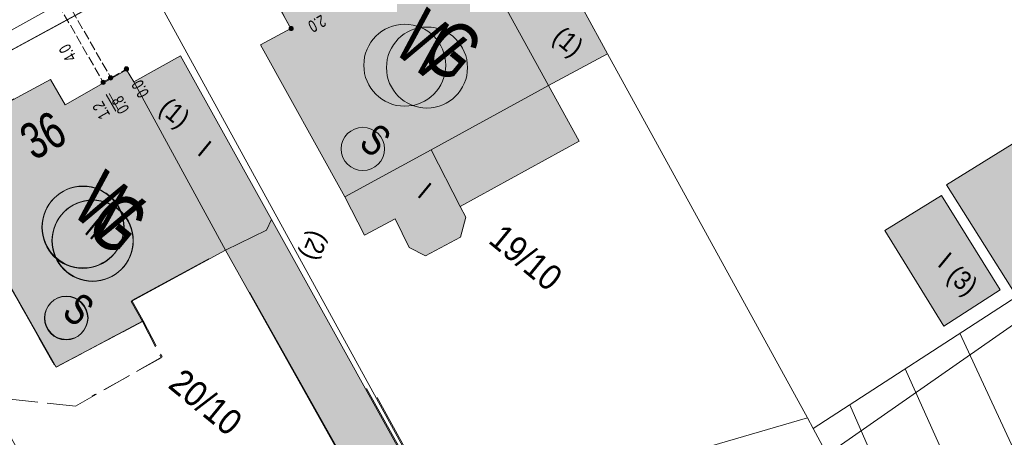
# Model space of a CAD drawing. Header units: metres. Extents: x -740 to 758, y -633 to 854.
# Tile 677 of 1056: x 199 to 242, y -199 to -181. Entities that reach past the tile are written whole.
import ezdxf

# ---------------------------------------------------------------- set-up
doc = ezdxf.new("R2010")
doc.units = ezdxf.units.M
doc.header["$MEASUREMENT"] = 0
doc.linetypes.add('1248_416', pattern=[1.664, 1.248, -0.416])
doc.linetypes.add('416_125', pattern=[0.5408, 0.416, -0.1248])
for name, color, linetype in [('Gas.LOVION', 7, 'Continuous'), ('Grundkarte.LOVION', 7, 'Continuous'), ('Grundkarte_Text.LOVION', 7, 'Continuous'), ('Strom.LOVION', 7, 'Continuous'), ('StromBemass.LOVION', 7, 'Continuous'), ('Wasser.LOVION', 7, 'Continuous')]:
    doc.layers.add(name, color=color, linetype=linetype)
doc.styles.add('ERSTELLTER_STIL_1', font='arial.ttf')

msp = doc.modelspace()

# ---------------------------------------------------------------- hatches: boundary and pattern name
at = {"layer": 'Grundkarte.LOVION', "linetype": 'Continuous', "lineweight": 18}
for color, points in [(9, [(210.543, -181.332), (209.195, -182.055), (212.926, -188.783), (213.801, -190.471), (215.149, -189.748), (215.775, -191.017), (216.491, -191.39), (218.036, -190.56), (218.275, -189.679), (218.021, -189.201), (223.296, -186.321), (221.932, -183.854), (218.804, -178.16), (217.256, -175.326), (213.112, -177.682), (212.161, -177.331), (210.702, -178.124), (210.448, -179.154), (209.572, -179.565)]), (254, [(218.804, -178.16), (221.932, -183.854), (224.543, -182.446), (221.409, -176.693)]), (254, [(239.534, -188.251), (242.646, -193.178), (252.597, -187.033), (252.343, -186.555), (252.029, -186.674), (249.177, -182.283)]), (254, [(203.592, -183.696), (207.658, -191.131), (209.463, -190.245), (209.684, -189.78), (205.667, -182.547)]), (9, [(203.274, -183.166), (200.557, -184.702), (199.916, -183.583), (197.305, -184.991), (197.855, -186.089), (195.192, -187.562), (196.944, -190.671), (200.087, -196.216), (200.183, -196.295), (203.978, -194.298), (203.477, -193.402), (207.658, -191.131), (203.592, -183.696)]), (9, [(206.908, -191.52), (198.295, -184.441), (197.313, -184.981), (197.89, -186.047), (195.226, -187.52), (196.952, -190.661), (200.165, -196.317), (204.013, -194.256), (203.511, -193.36)]), (254, [(236.804, -190.261), (239.406, -194.5), (241.909, -192.895), (239.313, -188.716)]), (9, [(217.179, -203.264), (209.684, -189.78), (209.463, -190.245), (207.658, -191.131), (214.825, -203.967), (215.484, -203.755)]), (9, [(217.214, -203.222), (213.882, -197.252), (208.707, -192.999), (214.859, -203.925), (215.492, -203.745)])]:
    msp.add_hatch(color=color, dxfattribs=at).paths.add_polyline_path(points)
at = {"layer": 'StromBemass.LOVION', "linetype": 'Continuous', "lineweight": 13}
for points in [[(210.628, -181.392), (210.635, -181.382), (210.641, -181.372), (210.645, -181.361), (210.648, -181.35), (210.649, -181.338), (210.649, -181.326), (210.648, -181.315), (210.645, -181.303), (210.64, -181.292), (210.635, -181.282), (210.628, -181.273), (210.62, -181.264), (210.611, -181.257), (210.601, -181.25), (210.59, -181.245), (210.579, -181.242), (210.567, -181.24), (210.556, -181.239), (210.544, -181.24), (210.532, -181.242), (210.521, -181.246), (210.511, -181.251), (210.501, -181.257), (210.492, -181.264), (210.484, -181.273), (210.477, -181.283), (210.471, -181.293), (210.467, -181.304), (210.464, -181.315), (210.462, -181.327), (210.462, -181.339), (210.464, -181.35), (210.467, -181.362), (210.471, -181.373), (210.477, -181.383), (210.484, -181.392), (210.492, -181.401), (210.501, -181.408), (210.511, -181.415), (210.522, -181.42), (210.533, -181.423), (210.544, -181.425), (210.556, -181.426), (210.568, -181.425), (210.579, -181.423), (210.591, -181.419), (210.601, -181.414), (210.611, -181.408), (210.62, -181.401)], [(203.344, -183.18), (203.35, -183.17), (203.356, -183.16), (203.36, -183.149), (203.363, -183.138), (203.365, -183.126), (203.365, -183.114), (203.363, -183.103), (203.36, -183.091), (203.356, -183.08), (203.35, -183.07), (203.343, -183.061), (203.335, -183.052), (203.326, -183.045), (203.316, -183.038), (203.306, -183.033), (203.294, -183.03), (203.283, -183.028), (203.271, -183.027), (203.259, -183.028), (203.248, -183.03), (203.237, -183.034), (203.226, -183.039), (203.216, -183.045), (203.207, -183.052), (203.199, -183.061), (203.192, -183.071), (203.187, -183.081), (203.183, -183.092), (203.18, -183.103), (203.178, -183.115), (203.178, -183.126), (203.18, -183.138), (203.183, -183.149), (203.187, -183.16), (203.193, -183.171), (203.2, -183.18), (203.208, -183.189), (203.217, -183.196), (203.227, -183.202), (203.237, -183.207), (203.249, -183.211), (203.26, -183.213), (203.272, -183.214), (203.283, -183.213), (203.295, -183.211), (203.306, -183.207), (203.317, -183.202), (203.327, -183.196), (203.336, -183.188)], [(202.315, -183.773), (202.322, -183.763), (202.327, -183.753), (202.332, -183.742), (202.334, -183.73), (202.336, -183.718), (202.336, -183.707), (202.334, -183.695), (202.331, -183.683), (202.327, -183.672), (202.321, -183.662), (202.314, -183.652), (202.306, -183.644), (202.297, -183.636), (202.287, -183.63), (202.276, -183.625), (202.265, -183.621), (202.253, -183.619), (202.241, -183.618), (202.229, -183.619), (202.218, -183.621), (202.207, -183.625), (202.196, -183.63), (202.186, -183.637), (202.177, -183.644), (202.169, -183.653), (202.162, -183.662), (202.156, -183.673), (202.152, -183.684), (202.149, -183.695), (202.147, -183.707), (202.147, -183.719), (202.149, -183.731), (202.152, -183.742), (202.156, -183.753), (202.162, -183.764), (202.169, -183.773), (202.177, -183.782), (202.186, -183.789), (202.196, -183.796), (202.207, -183.801), (202.218, -183.804), (202.23, -183.807), (202.242, -183.807), (202.254, -183.806), (202.265, -183.804), (202.277, -183.801), (202.287, -183.795), (202.297, -183.789), (202.306, -183.781)], [(202.318, -183.774), (202.324, -183.765), (202.33, -183.754), (202.334, -183.744), (202.337, -183.732), (202.338, -183.721), (202.338, -183.709), (202.337, -183.698), (202.334, -183.687), (202.33, -183.676), (202.324, -183.666), (202.317, -183.656), (202.309, -183.648), (202.3, -183.641), (202.291, -183.634), (202.28, -183.63), (202.269, -183.626), (202.258, -183.624), (202.246, -183.623), (202.235, -183.624), (202.223, -183.626), (202.212, -183.63), (202.202, -183.635), (202.192, -183.641), (202.183, -183.648), (202.175, -183.657), (202.168, -183.666), (202.163, -183.676), (202.159, -183.687), (202.156, -183.698), (202.154, -183.71), (202.154, -183.721), (202.156, -183.733), (202.159, -183.744), (202.163, -183.755), (202.169, -183.765), (202.176, -183.774), (202.184, -183.783), (202.192, -183.79), (202.202, -183.796), (202.213, -183.801), (202.224, -183.805), (202.235, -183.807), (202.247, -183.808), (202.258, -183.807), (202.27, -183.805), (202.281, -183.801), (202.291, -183.796), (202.301, -183.79), (202.31, -183.782)], [(202.644, -183.577), (202.651, -183.568), (202.657, -183.557), (202.661, -183.546), (202.664, -183.534), (202.666, -183.522), (202.666, -183.51), (202.664, -183.498), (202.661, -183.487), (202.657, -183.475), (202.651, -183.465), (202.644, -183.455), (202.636, -183.446), (202.626, -183.439), (202.616, -183.432), (202.605, -183.427), (202.594, -183.424), (202.582, -183.421), (202.57, -183.421), (202.558, -183.421), (202.546, -183.424), (202.535, -183.427), (202.524, -183.433), (202.513, -183.439), (202.504, -183.447), (202.496, -183.456), (202.489, -183.465), (202.483, -183.476), (202.479, -183.487), (202.476, -183.499), (202.474, -183.511), (202.474, -183.523), (202.476, -183.535), (202.479, -183.546), (202.483, -183.558), (202.489, -183.568), (202.496, -183.578), (202.505, -183.587), (202.514, -183.594), (202.524, -183.601), (202.535, -183.606), (202.547, -183.609), (202.558, -183.612), (202.57, -183.612), (202.582, -183.612), (202.594, -183.609), (202.606, -183.606), (202.617, -183.6), (202.627, -183.594), (202.636, -183.586)]]:
    msp.add_hatch(color=7, dxfattribs=at).paths.add_polyline_path(points)

# ---------------------------------------------------------------- linework, layer by layer
at = {"layer": 'Gas.LOVION', "color": 5, "linetype": 'Continuous', "lineweight": 18}
for centre, radius in [((216.561, -183.061), 1.792), ((201.772, -190.724), 1.793), ((201.782, -190.712), 1.793)]:
    msp.add_circle(centre, radius, dxfattribs=at)
at = {"layer": 'Grundkarte.LOVION', "color": 8, "linetype": 'Continuous', "lineweight": 18}
for points in [[(371.82, -68.177), (363.084, -74.351), (340.13, -90.487), (331.171, -96.801), (319.747, -104.804), (307.942, -113.141), (295.468, -121.897), (283.414, -130.405), (271.301, -138.919), (262.729, -144.959), (254.099, -151.005), (251.473, -152.562), (241.203, -158.768), (218.395, -171.254), (204.114, -179.064), (190.895, -186.238), (189.096, -187.182)], [(371.539, -86.47), (371.329, -86.136), (365.934, -78.417), (363.084, -74.351), (371.82, -68.177), (363.084, -74.351), (340.13, -90.487), (331.171, -96.801), (319.747, -104.804), (307.942, -113.141), (295.468, -121.897), (283.414, -130.405), (271.301, -138.919), (262.729, -144.959), (254.099, -151.005), (251.473, -152.562), (241.203, -158.768), (218.395, -171.254), (204.114, -179.064), (190.895, -186.238), (189.096, -187.182)], [(216.606, -209.792), (219.976, -207.985), (234.256, -200.175), (258.383, -183.334), (271.363, -175.533), (271.501, -175.431), (279.935, -169.493), (288.539, -163.48), (300.62, -154.939), (312.707, -146.457), (325.18, -137.701), (335.247, -130.628)], [(189.096, -187.182), (190.895, -186.238), (193.338, -190.669), (190.895, -186.238), (204.114, -179.064), (219.976, -207.985), (216.606, -209.792)], [(201.503, -180.472), (190.895, -186.238)], [(224.134, -205.678), (220.011, -207.943), (214.364, -197.648), (220.011, -207.943), (206.855, -215.17), (197.159, -197.616), (197.008, -197.276), (194.171, -192.145), (190.903, -186.228), (196.655, -183.094)], [(200.087, -196.216), (196.944, -190.671), (195.192, -187.562), (197.855, -186.089), (197.305, -184.991), (199.916, -183.583), (200.557, -184.702), (203.274, -183.166), (203.592, -183.696), (207.658, -191.131), (203.477, -193.402), (203.978, -194.298), (200.183, -196.295)], [(206.908, -191.52), (203.511, -193.36), (204.013, -194.256), (200.165, -196.317), (196.952, -190.661), (195.226, -187.52), (197.89, -186.047), (197.313, -184.981), (198.295, -184.441)], [(213.882, -197.252), (217.214, -203.222), (215.492, -203.745), (214.859, -203.925), (208.707, -192.999)]]:
    msp.add_lwpolyline(points, dxfattribs=at)
at = {"layer": 'Grundkarte.LOVION', "color": 253, "linetype": 'Continuous', "lineweight": 18}
for points in [[(216.606, -209.792), (219.976, -207.985), (234.256, -200.175), (258.383, -183.334), (271.363, -175.533), (271.501, -175.431), (279.935, -169.493), (288.539, -163.48), (300.62, -154.939), (312.707, -146.457), (325.18, -137.701), (335.247, -130.628)], [(189.096, -187.182), (190.895, -186.238), (204.114, -179.064), (218.395, -171.254), (241.203, -158.768), (254.843, -178.271)], [(258.383, -183.334), (234.256, -200.175), (219.976, -207.985), (216.606, -209.792), (219.976, -207.985), (234.256, -200.175), (258.383, -183.334)]]:
    msp.add_lwpolyline(points, dxfattribs=at)
at = {"layer": 'Grundkarte.LOVION', "color": 8, "linetype": 'Continuous', "lineweight": 18}
for points in [[(234.256, -200.175), (233.641, -199.024), (233.388, -198.546), (224.543, -182.446), (221.409, -176.693), (218.395, -171.254), (241.203, -158.768), (254.843, -178.271), (258.383, -183.334)], [(204.114, -179.064), (218.395, -171.254), (221.409, -176.693), (224.543, -182.446), (233.388, -198.546), (233.641, -199.024), (234.256, -200.175), (219.976, -207.985)], [(210.543, -181.332), (209.572, -179.565), (210.448, -179.154), (210.702, -178.124), (212.161, -177.331), (213.112, -177.682), (217.256, -175.326), (218.804, -178.16), (221.932, -183.854), (223.296, -186.321), (218.021, -189.201), (218.275, -189.679), (218.036, -190.56), (216.491, -191.39), (215.775, -191.017), (215.149, -189.748), (213.801, -190.471), (212.926, -188.783), (209.195, -182.055)], [(218.804, -178.16), (221.409, -176.693), (224.543, -182.446), (221.932, -183.854)], [(239.534, -188.251), (249.177, -182.283), (252.029, -186.674), (252.343, -186.555), (252.597, -187.033), (242.646, -193.178)], [(203.592, -183.696), (205.667, -182.547), (209.684, -189.78), (209.463, -190.245), (207.658, -191.131)], [(236.804, -190.261), (239.313, -188.716), (241.909, -192.895), (239.406, -194.5)], [(217.179, -203.264), (215.484, -203.755), (214.825, -203.967), (207.658, -191.131), (209.463, -190.245), (209.684, -189.78)]]:
    msp.add_lwpolyline(points, close=True, dxfattribs=at)
at = {"layer": 'Grundkarte.LOVION', "color": 251, "linetype": 'Continuous', "lineweight": 13}
for points in [[(216.742, -186.696), (221.932, -183.854), (223.296, -186.321), (218.021, -189.201)], [(212.926, -188.783), (216.742, -186.696), (218.021, -189.201), (218.275, -189.679), (218.036, -190.56), (216.491, -191.39), (215.775, -191.017), (215.149, -189.748), (213.801, -190.471)]]:
    msp.add_lwpolyline(points, close=True, dxfattribs=at)
at = {"layer": 'Grundkarte.LOVION', "color": 8, "linetype": '1248_416', "lineweight": 18}
msp.add_lwpolyline([(204.849, -195.859), (201.013, -198.037), (197.159, -197.616), (197.008, -197.276), (194.171, -192.145), (196.952, -190.661), (200.165, -196.317), (204.013, -194.256)], close=True, dxfattribs=at)
for points in [[(194.752, -191.831), (196.944, -190.671), (200.087, -196.216)], [(200.183, -196.295), (203.978, -194.298), (204.815, -195.901), (201.758, -197.589)]]:
    msp.add_lwpolyline(points, dxfattribs=at)
at = {"layer": 'Grundkarte.LOVION', "color": 7, "linetype": 'Continuous', "lineweight": 13}
for points in [[(242.646, -193.178), (233.641, -199.024), (234.256, -200.175), (234.743, -203.645)], [(245.619, -206.66), (240.116, -194.814)], [(242.874, -207.904), (237.698, -196.381)], [(240.129, -209.148), (235.253, -197.979)], [(210.917, -205.117), (214.825, -203.967), (218.53, -202.866), (223.474, -201.436), (233.388, -198.546), (233.641, -199.024), (234.256, -200.175), (234.743, -203.645), (235.213, -204.515), (237.378, -210.333), (238.201, -209.986), (241.318, -208.618), (244.377, -207.255)]]:
    msp.add_lwpolyline(points, dxfattribs=at)
at = {"layer": 'Strom.LOVION', "color": 150, "linetype": 'Continuous', "lineweight": 18}
msp.add_lwpolyline([(200.255, -180.254), (193.752, -183.875), (188.405, -186.614)], dxfattribs=at)
at = {"layer": 'Strom.LOVION', "color": 1, "linetype": 'Continuous', "lineweight": 18}
for centre in [(213.726, -186.66), (200.6, -194.142), (200.615, -194.124)]:
    msp.add_circle(centre, 0.958, dxfattribs=at)
at = {"layer": 'StromBemass.LOVION', "color": 7, "linetype": '416_125', "lineweight": 13}
for points in [[(209.572, -179.565), (210.543, -181.332)], [(200.589, -180.044), (202.584, -183.514), (203.284, -183.12)], [(200.255, -180.254), (202.25, -183.724)], [(202.584, -183.514), (202.234, -183.711)]]:
    msp.add_lwpolyline(points, dxfattribs=at)
at = {"layer": 'StromBemass.LOVION', "color": 7, "linetype": 'Continuous', "lineweight": 13}
for points in [[(202.802, -184.985), (202.376, -184.258)], [(202.913, -184.915), (202.503, -184.202)]]:
    msp.add_lwpolyline(points, dxfattribs=at)
for centre, radius in [((210.556, -181.333), 0.0936), ((203.271, -183.12), 0.0934), ((202.242, -183.713), 0.0945), ((202.246, -183.715), 0.0922), ((202.57, -183.516), 0.0959)]:
    msp.add_circle(centre, radius, dxfattribs=at)
at = {"layer": 'Wasser.LOVION', "color": 94, "linetype": 'Continuous', "lineweight": 18}
for centre, radius in [((215.58, -182.956), 1.813), ((201.345, -190.129), 1.812), ((201.358, -190.112), 1.81)]:
    msp.add_circle(centre, radius, dxfattribs=at)

# ---------------------------------------------------------------- texts
at = {"layer": 'Gas.LOVION', "color": 5, "linetype": 'Continuous', "lineweight": 18, "attachment_point": 7, "style": 'ERSTELLTER_STIL_1'}
for s, insert, char_height, rotation in [('{\\A1;\\W0.71564x;G}', (216.14, -182.652), 2.48983, 320.5838), ('{\\A1;\\W0.71560x;G}', (201.342, -190.305), 2.48985, 320.5841), ('{\\A1;\\W0.71561x;G}', (201.35, -190.296), 2.48985, 320.5841)]:
    msp.add_mtext(s, dxfattribs=dict(at, insert=insert, char_height=char_height, rotation=rotation))
at = {"layer": 'Grundkarte_Text.LOVION', "color": 7, "linetype": 'Continuous', "lineweight": 13, "attachment_point": 7, "style": 'ERSTELLTER_STIL_1'}
for s, insert, char_height, rotation in [('{\\A1;\\W0.89452x;(1)}', (221.897, -182.015), 0.83072, 320.5836), ('{\\A1;\\W0.89449x;(1)}', (204.501, -185.164), 0.83074, 320.5848), ('{\\A1;\\W0.89454x;I}', (206.359, -186.873), 0.83074, 320.5848), ('{\\A1;\\W0.89463x;I}', (216.087, -188.729), 0.83072, 320.5836), ('{\\A1;\\W0.89445x;II}', (201.368, -190.363), 0.83074, 320.5848), ('{\\A1;\\W0.89445x;II}', (201.402, -190.321), 0.83074, 320.5848), ('{\\A1;\\W0.89449x;(2)}', (211.248, -190.114), 0.83074, 247.1519), ('{\\A1;\\W0.89450x;19/10}', (219.214, -190.789), 1.12432, 320.5834), ('{\\A1;\\W0.89436x;I}', (239.086, -191.801), 0.83074, 320.5848), ('{\\A1;\\W0.89449x;(3)}', (239.333, -192.576), 0.83074, 320.5848), ('{\\A1;\\W0.89450x;20/10}', (205.051, -197.188), 1.12432, 320.5834), ('{\\A1;\\W0.89448x;20/10}', (205.059, -197.179), 1.12434, 320.5841)]:
    msp.add_mtext(s, dxfattribs=dict(at, insert=insert, char_height=char_height, rotation=rotation))
at = {"layer": 'Grundkarte_Text.LOVION', "color": 8, "linetype": 'Continuous', "lineweight": 18, "attachment_point": 7, "style": 'ERSTELLTER_STIL_1'}
for s, insert, char_height, rotation in [('{\\A1;\\W0.71559x;36}', (199.188, -187.209), 1.60081, 28.7915), ('{\\A1;\\W0.71560x;36}', (199.196, -187.2), 1.60083, 28.791)]:
    msp.add_mtext(s, dxfattribs=dict(at, insert=insert, char_height=char_height, rotation=rotation))
at = {"layer": 'Strom.LOVION', "color": 1, "linetype": 'Continuous', "lineweight": 18, "attachment_point": 7, "style": 'ERSTELLTER_STIL_1'}
for s, insert, char_height, rotation in [('{\\A1;\\W0.71559x;S}', (213.485, -186.52), 1.37445, 320.5829), ('{\\A1;\\W0.71556x;S}', (200.356, -194.011), 1.37442, 320.5841), ('{\\A1;\\W0.71556x;S}', (200.364, -194.001), 1.37442, 320.5841)]:
    msp.add_mtext(s, dxfattribs=dict(at, insert=insert, char_height=char_height, rotation=rotation))
at = {"layer": 'StromBemass.LOVION', "color": 7, "linetype": 'Continuous', "lineweight": 13, "attachment_point": 7, "style": 'ERSTELLTER_STIL_1'}
for s, insert, char_height, rotation in [('{\\A1;\\W0.71566x;2.0}', (211.893, -180.699), 0.53352, 209.2408), ('{\\A1;\\W0.71559x;4.0}', (201.091, -182.609), 0.53354, 119.2394), ('{\\A1;\\W0.71553x;0.0}', (204.302, -184.194), 0.53359, 119.2366), ('{\\A1;\\W0.71562x;1.2}', (202.569, -185.151), 0.53354, 119.2394), ('{\\A1;\\W0.71559x;0.8}', (203.426, -184.901), 0.53354, 119.2394)]:
    msp.add_mtext(s, dxfattribs=dict(at, insert=insert, char_height=char_height, rotation=rotation))
at = {"layer": 'Wasser.LOVION', "color": 94, "linetype": 'Continuous', "lineweight": 18, "attachment_point": 7, "style": 'ERSTELLTER_STIL_1'}
for s, insert, char_height, rotation in [('{\\A1;\\W0.71560x;W}', (214.961, -182.275), 2.48982, 320.5851), ('{\\A1;\\W0.71562x;W}', (200.738, -189.459), 2.48982, 320.5851), ('{\\A1;\\W0.71562x;W}', (200.759, -189.433), 2.48983, 320.5838)]:
    msp.add_mtext(s, dxfattribs=dict(at, insert=insert, char_height=char_height, rotation=rotation))

doc.saveas('drawing.dxf')
